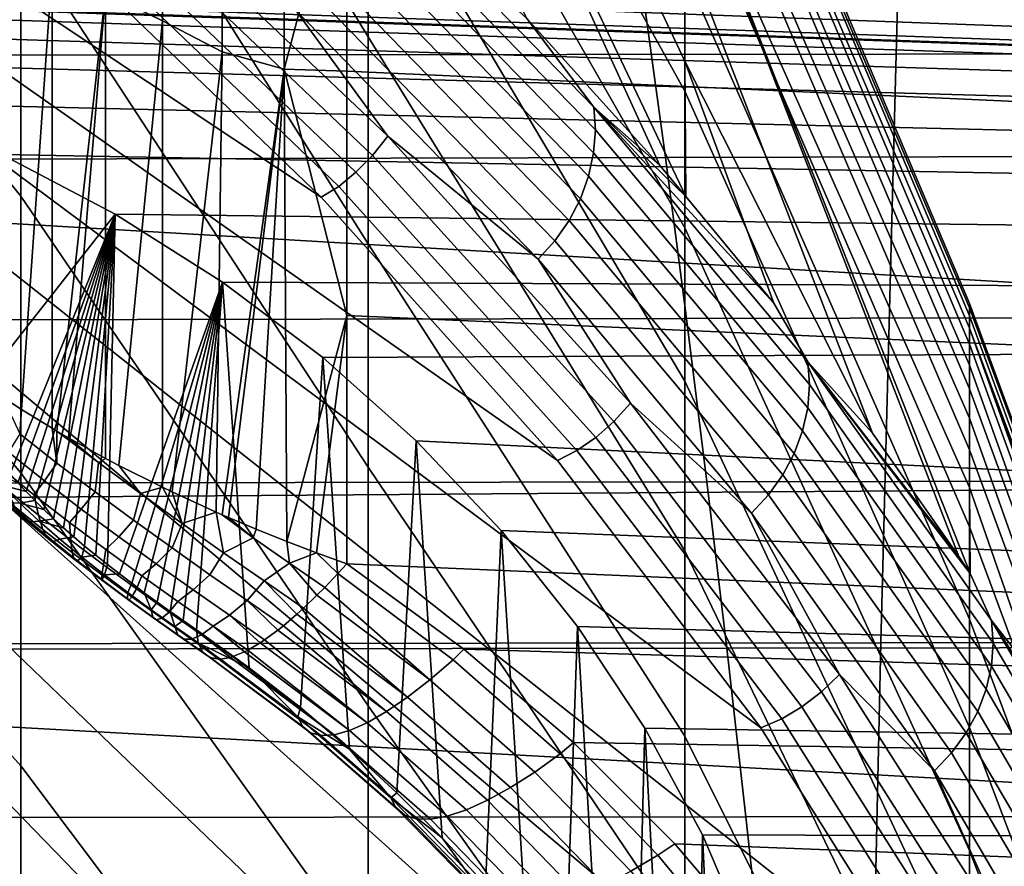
# Model space of a CAD drawing. Header units: metres. Extents: x -23 to 242, y -40 to 23.
# Tile 313 of 450: x 64.3 to 65.99, y 8.78 to 10.23. Entities that reach past the tile are written whole.
import ezdxf

# ---------------------------------------------------------------- set-up
doc = ezdxf.new("R2010")
doc.units = ezdxf.units.M
doc.layers.add('solid_10171013', color=7, linetype='CONTINUOUS')

msp = doc.modelspace()

# ---------------------------------------------------------------- linework, layer by layer
at = {"layer": 'solid_10171013'}
for points in [[(66.439064, 6.178546, 99.85939), (66.376396, 5.701229, 100.983879), (63.438198, 5.701145, 100.984077), (60.5, 12.791713, 84.279747)], [(64.81916, 9.923616, 91.03656), (60.5, 12.791713, 84.279747), (64.358871, 10.366064, 89.994217)], [(65.224083, 9.472796, 92.098625), (60.5, 12.791713, 84.279747), (64.81916, 9.923616, 91.03656)], [(65.572449, 9.014806, 93.177582), (60.5, 12.791713, 84.279747), (65.224083, 9.472796, 92.098625)], [(65.863396, 8.550895, 94.270485), (60.5, 12.791713, 84.279747), (65.572449, 9.014806, 93.177582)], [(66.096451, 8.081754, 95.375717), (60.5, 12.791713, 84.279747), (65.863396, 8.550895, 94.270485)], [(66.270798, 7.608935, 96.489609), (60.5, 12.791713, 84.279747), (66.096451, 8.081754, 95.375717)], [(66.3862, 7.133365, 97.609978), (60.5, 12.791713, 84.279747), (66.270798, 7.608935, 96.489609)], [(66.442329, 6.65596, 98.734673), (60.5, 12.791713, 84.279747), (66.3862, 7.133365, 97.609978)], [(66.439064, 6.178546, 99.85939), (60.5, 12.791713, 84.279747), (66.442329, 6.65596, 98.734673)], [(63.103245, 11.595711, 111.42366), (75.909889, 10.7575, 110.654762), (75.925743, 9.989615, 111.205078), (63.103245, 10.787304, 112.018059)], [(64.899643, 10.198264, 102.874115), (64.899643, 10.523606, 102.321312), (64.304695, 11.525735, 102.78772), (64.304695, 11.172626, 103.395676)], [(65.441788, 10.156775, 92.553383), (64.899643, 11.304645, 92.396469), (64.899643, 11.507353, 93.005035), (65.441788, 10.354499, 93.105858)], [(65.441788, 10.31031, 100.0261), (64.899643, 11.31674, 100.570053), (64.899643, 11.083641, 101.167633), (65.441788, 10.105548, 100.575996)], [(65.443848, 9.925188, 92.013725), (64.899643, 11.069778, 91.799583), (64.899643, 11.304645, 92.396469), (65.441788, 10.156775, 92.553383)], [(64.304695, 10.3714, 104.550591), (63.658279, 11.205548, 105.226715), (63.658279, 10.722925, 105.813362), (64.304695, 9.925579, 105.094231)], [(61.880146, 11.168901, 276.199493), (61.8522, 10.164683, 276.384033), (65.80378, 10.168763, 277.115326), (65.832191, 11.173234, 276.929291)], [(64.899643, 9.84391, 103.408791), (64.899643, 10.198264, 102.874115), (64.304695, 11.172626, 103.395676), (64.304695, 10.787479, 103.983864)], [(65.832191, 11.173234, 276.929291), (65.80378, 10.168763, 277.115326), (69.777069, 10.170705, 277.838287), (69.805229, 11.175283, 277.651184)], [(65.441788, 10.105548, 100.575996), (64.899643, 11.083641, 101.167633), (64.899643, 10.819013, 101.751945), (65.441788, 9.87148, 101.114082)], [(65.171478, 10.229641, 91.296501), (64.899643, 10.803421, 91.216057), (64.899643, 11.069778, 91.799583), (65.398911, 9.977865, 91.890472)], [(65.443848, 9.925188, 92.013725), (65.398911, 9.977865, 91.890472), (64.899643, 11.069778, 91.799583)], [(64.449562, 11.04469, 82.086189), (64.449562, 10.273584, 81.537231), (64.54718, 10.225946, 81.564827), (64.54718, 10.998758, 82.113632)], [(64.54718, 10.998758, 82.113632), (64.54718, 10.225946, 81.564827), (64.649628, 10.172573, 81.575417), (64.649628, 10.939383, 82.117393)], [(76.142838, 10.413963, 83.009857), (64.862846, 10.953872, 82.181107), (64.862846, 10.550481, 81.887245), (76.146896, 10.024842, 82.724823)], [(64.649628, 10.939383, 82.117393), (64.649628, 10.172573, 81.575417), (64.755669, 10.143021, 81.588257), (64.755669, 10.923267, 82.139198)], [(64.755669, 10.923267, 82.139198), (64.755669, 10.143021, 81.588257), (64.862846, 10.550481, 81.887245)], [(65.929909, 9.741618, 96.626984), (65.929909, 9.734402, 96.104187), (65.441788, 10.884322, 95.98291), (65.441788, 10.896376, 96.56958)], [(65.929909, 9.720777, 97.149422), (65.929909, 9.741618, 96.626984), (65.441788, 10.896376, 96.56958), (65.441788, 10.876832, 97.156036)], [(65.929909, 9.734402, 96.104187), (65.929909, 9.699148, 95.582527), (65.441788, 10.840706, 95.397751), (65.441788, 10.884322, 95.98291)], [(65.929909, 9.671938, 97.669983), (65.929909, 9.720777, 97.149422), (65.441788, 10.876832, 97.156036), (65.441788, 10.825746, 97.740601)], [(65.929909, 9.699148, 95.582527), (65.929909, 9.635961, 95.063507), (65.441788, 10.765652, 94.815781), (65.441788, 10.840706, 95.397751)], [(65.441788, 9.87148, 101.114082), (64.899643, 10.819013, 101.751945), (64.899643, 10.523606, 102.321312), (65.441788, 9.608787, 101.638779)], [(65.929909, 9.595243, 98.18718), (65.929909, 9.671938, 97.669983), (65.441788, 10.825746, 97.740601), (65.441788, 10.743266, 98.321564)], [(63.103245, 10.787304, 112.018059), (75.925743, 9.989615, 111.205078), (75.942375, 9.193356, 111.713882), (63.103245, 9.948489, 112.568718)], [(64.899643, 9.461553, 103.923813), (64.899643, 9.84391, 103.408791), (64.304695, 10.787479, 103.983864), (64.304695, 10.3714, 104.550591)], [(65.929909, 9.635961, 95.063507), (65.929909, 9.545019, 94.54863), (65.441788, 10.659379, 94.238701), (65.441788, 10.765652, 94.815781)], [(65.929909, 9.490911, 98.699509), (65.929909, 9.595243, 98.18718), (65.441788, 10.743266, 98.321564), (65.441788, 10.629632, 98.89724)], [(64.304695, 9.925579, 105.094231), (63.658279, 10.722925, 105.813362), (63.658279, 10.209626, 106.373367), (64.304695, 9.451297, 105.613228)], [(65.929909, 9.545019, 94.54863), (65.929909, 9.426586, 94.039368), (65.441788, 10.522196, 93.668175), (65.441788, 10.659379, 94.238701)], [(65.929909, 9.359244, 99.205513), (65.929909, 9.490911, 98.699509), (65.441788, 10.629632, 98.89724), (65.441788, 10.485174, 99.465973)], [(61.984184, 10.532975, 79.439552), (61.965309, 10.58368, 79.470963), (79.520798, 10.616048, 79.491119), (79.526909, 9.714173, 78.960403)], [(64.755669, 10.143021, 81.588257), (64.862846, 10.13942, 81.60421), (64.862846, 10.550481, 81.887245)], [(76.146896, 10.024842, 82.724823), (64.862846, 10.550481, 81.887245), (64.862846, 10.13942, 81.60421), (76.15052, 9.628146, 82.450401)], [(62.010216, 10.484629, 79.409798), (61.984184, 10.532975, 79.439552), (79.526909, 9.714173, 78.960403)], [(65.441788, 9.608787, 101.638779), (64.899643, 10.523606, 102.321312), (64.899643, 10.198264, 102.874115), (65.441788, 9.318228, 102.148582)], [(65.763779, 9.519256, 92.970177), (65.441788, 10.354499, 93.105858), (65.441788, 10.522196, 93.668175), (65.911285, 9.308164, 93.468338)], [(65.930626, 9.279037, 93.536995), (65.911285, 9.308164, 93.468338), (65.441788, 10.522196, 93.668175)], [(65.929909, 9.426586, 94.039368), (65.930626, 9.279037, 93.536995), (65.441788, 10.522196, 93.668175)], [(64.867889, 10.50774, 90.53643), (65.171478, 10.229641, 91.296501), (65.285873, 10.078184, 91.548401)], [(64.867889, 10.50774, 90.53643), (65.285873, 10.078184, 91.548401), (65.288689, 10.039299, 91.530807), (64.870659, 10.468905, 90.518723)], [(62.04282, 10.439479, 79.382179), (62.010216, 10.484629, 79.409798), (79.526909, 9.714173, 78.960403)], [(64.460091, 10.477362, 89.853661), (64.933029, 10.028473, 90.911179), (64.906731, 9.99542, 90.936638), (64.436707, 10.442847, 89.882561)], [(64.774612, 10.245175, 90.466209), (64.933029, 10.028473, 90.911179), (64.460091, 10.477362, 89.853661)], [(65.929909, 9.200622, 99.70372), (65.929909, 9.359244, 99.205513), (65.441788, 10.485174, 99.465973), (65.441788, 10.31031, 100.0261)], [(64.870659, 10.468905, 90.518723), (65.288689, 10.039299, 91.530807), (65.285767, 9.999627, 91.515091), (64.867783, 10.429181, 90.503128)], [(64.436707, 10.442847, 89.882561), (64.906731, 9.99542, 90.936638), (64.87867, 9.966481, 90.966599), (64.411751, 10.412344, 89.916214)], [(61.950001, 9.392666, 114.213814), (79.254471, 9.517689, 114.146988), (79.231575, 10.426276, 113.625862), (61.950001, 10.30627, 113.698349)], [(62.081612, 10.398134, 79.357033), (62.04282, 10.439479, 79.382179), (79.526909, 9.714173, 78.960403)], [(64.867783, 10.429181, 90.503128), (65.285767, 9.999627, 91.515091), (65.277145, 9.959973, 91.501579), (64.859314, 10.389373, 90.489975)], [(64.411751, 10.412344, 89.916214), (64.87867, 9.966481, 90.966599), (64.849411, 9.942239, 91.000473), (64.385742, 10.386465, 89.953941)], [(62.125973, 10.361227, 79.334702), (62.081612, 10.398134, 79.357033), (79.526909, 9.714173, 78.960403)], [(64.273415, 10.379677, 81.452759), (64.273384, 9.581442, 80.940132), (64.305756, 9.560185, 80.960548), (64.357941, 10.314063, 81.49231)], [(64.385742, 10.386465, 89.953941), (64.849411, 9.942239, 91.000473), (64.81916, 9.923616, 91.03656), (64.358871, 10.366064, 89.994217)], [(64.859314, 10.389373, 90.489975), (65.277145, 9.959973, 91.501579), (65.263016, 9.921144, 91.490524), (64.845428, 10.350291, 90.479523)], [(62.175159, 10.329281, 79.31546), (62.125973, 10.361227, 79.334702), (79.526909, 9.714173, 78.960403)], [(64.899643, 9.05228, 104.417709), (64.899643, 9.461553, 103.923813), (64.304695, 10.3714, 104.550591), (64.304695, 9.925579, 105.094231)], [(64.845428, 10.350291, 90.479523), (65.263016, 9.921144, 91.490524), (65.24366, 9.883928, 91.482178), (64.826416, 10.31273, 90.471985)], [(65.763779, 9.519256, 92.970177), (65.441788, 10.156775, 92.553383), (65.441788, 10.354499, 93.105858)], [(62.175159, 10.329281, 79.31546), (79.526909, 9.714173, 78.960403), (62.97551, 10.291402, 79.292747)], [(64.305756, 9.560185, 80.960548), (64.357903, 9.527957, 80.989014), (64.357941, 10.314063, 81.49231)], [(64.357941, 10.314063, 81.49231), (64.357903, 9.527957, 80.989014), (64.36631, 9.522971, 80.993134), (64.449562, 10.273584, 81.537231)], [(64.826416, 10.31273, 90.471985), (65.24366, 9.883928, 91.482178), (65.219475, 9.849084, 91.476685), (64.802643, 10.277452, 90.467514)], [(65.929909, 9.015499, 100.192696), (65.929909, 9.200622, 99.70372), (65.441788, 10.31031, 100.0261), (65.441788, 10.105548, 100.575996)], [(79.526909, 9.714173, 78.960403), (63.200279, 10.28162, 79.286903), (62.97551, 10.291402, 79.292747)], [(79.526909, 9.714173, 78.960403), (63.423706, 10.255863, 79.271545), (63.200279, 10.28162, 79.286903)], [(64.36631, 9.522971, 80.993134), (64.385941, 9.511525, 81.002281), (64.449562, 10.273584, 81.537231)], [(64.385941, 9.511525, 81.002281), (64.449532, 9.476249, 81.027718), (64.449562, 10.273584, 81.537231)], [(64.449562, 10.273584, 81.537231), (64.449532, 9.476249, 81.027718), (64.472198, 9.464283, 81.035347), (64.54718, 10.225946, 81.564827)], [(64.802643, 10.277452, 90.467514), (65.219475, 9.849084, 91.476685), (65.190941, 9.817318, 91.474174), (64.774612, 10.245175, 90.466209)], [(62.55024, 10.254513, 251.893433), (65.371796, 10.262444, 252.448715), (65.408875, 9.991632, 252.235962), (62.586983, 9.984941, 251.678757)], [(79.526909, 9.714173, 78.960403), (63.643806, 10.214351, 79.246895), (63.423706, 10.255863, 79.271545)], [(65.371796, 10.262444, 252.448715), (68.175102, 10.270696, 253.001495), (68.212219, 9.998639, 252.790558), (65.408875, 9.991632, 252.235962)], [(64.774612, 10.245175, 90.466209), (65.190941, 9.817318, 91.474174), (64.933029, 10.028473, 90.911179)], [(64.472198, 9.464283, 81.035347), (64.547142, 9.426747, 81.055672), (64.54718, 10.225946, 81.564827)], [(64.54718, 10.225946, 81.564827), (64.547142, 9.426747, 81.055672), (64.563828, 9.418778, 81.059242), (64.649628, 10.172573, 81.575417)], [(65.285873, 10.078184, 91.548401), (65.171478, 10.229641, 91.296501), (65.398911, 9.977865, 91.890472)], [(79.526909, 9.714173, 78.960403), (63.859505, 10.15719, 79.213188), (63.643806, 10.214351, 79.246895)], [(64.304695, 9.451297, 105.613228), (63.658279, 10.209626, 106.373367), (63.658279, 9.66712, 106.905128), (64.304695, 8.949912, 106.106094)], [(65.441788, 9.318228, 102.148582), (64.899643, 10.198264, 102.874115), (64.899643, 9.84391, 103.408791), (65.441788, 9.000648, 102.641998)], [(64.563828, 9.418778, 81.059242), (64.639, 9.384456, 81.071259), (64.649628, 10.172573, 81.575417)], [(64.639, 9.384456, 81.071259), (64.649597, 9.379815, 81.072441), (64.755669, 10.143021, 81.588257), (64.649628, 10.172573, 81.575417)], [(61.8522, 10.164683, 276.384033), (61.82703, 9.15668, 276.548218), (65.77787, 9.160586, 277.280823), (65.80378, 10.168763, 277.115326)], [(79.526909, 9.714173, 78.960403), (64.06958, 10.084533, 79.1707), (63.859505, 10.15719, 79.213188)], [(65.594269, 9.742096, 92.445694), (65.443848, 9.925188, 92.013725), (65.441788, 10.156775, 92.553383)], [(65.652634, 9.641543, 92.577057), (65.594269, 9.742096, 92.445694), (65.441788, 10.156775, 92.553383), (65.763779, 9.519256, 92.970177)], [(65.80378, 10.168763, 277.115326), (65.77787, 9.160586, 277.280823), (69.75106, 9.162512, 278.004852), (69.777069, 10.170705, 277.838287)], [(64.649597, 9.379815, 81.072441), (64.660034, 9.37529, 81.073486), (64.755669, 10.143021, 81.588257)], [(64.660034, 9.37529, 81.073486), (64.707458, 9.355286, 81.076782), (64.755669, 10.143021, 81.588257)], [(64.707458, 9.355286, 81.076782), (64.76004, 9.334111, 81.07769), (64.755669, 10.143021, 81.588257)], [(64.755669, 10.143021, 81.588257), (64.862846, 9.720979, 81.332199), (64.862846, 10.13942, 81.60421)], [(64.755669, 10.143021, 81.588257), (64.76004, 9.334111, 81.07769), (64.862846, 9.720979, 81.332199)], [(76.15052, 9.628146, 82.450401), (64.862846, 10.13942, 81.60421), (64.862846, 9.720979, 81.332199), (76.153679, 9.224172, 82.186806)], [(65.929909, 8.80441, 100.671043), (65.929909, 9.015499, 100.192696), (65.441788, 10.105548, 100.575996), (65.441788, 9.87148, 101.114082)], [(79.526909, 9.714173, 78.960403), (64.272095, 9.996937, 79.120018), (64.06958, 10.084533, 79.1707)], [(65.285873, 10.078184, 91.548401), (65.398911, 9.977865, 91.890472), (65.443848, 9.925188, 92.013725)], [(65.285873, 10.078184, 91.548401), (65.443848, 9.925188, 92.013725), (65.594269, 9.742096, 92.445694)], [(65.285873, 10.078184, 91.548401), (65.594269, 9.742096, 92.445694), (65.652634, 9.641543, 92.577057)], [(65.285873, 10.078184, 91.548401), (65.652634, 9.641543, 92.577057), (65.655502, 9.602608, 92.559593), (65.288689, 10.039299, 91.530807)], [(65.288689, 10.039299, 91.530807), (65.655502, 9.602608, 92.559593), (65.652527, 9.562988, 92.543755), (65.285767, 9.999627, 91.515091)], [(64.933029, 10.028473, 90.911179), (65.349052, 9.57106, 91.988777), (65.32016, 9.53954, 92.01062), (64.906731, 9.99542, 90.936638)], [(65.190941, 9.817318, 91.474174), (65.349052, 9.57106, 91.988777), (64.933029, 10.028473, 90.911179)], [(62.586983, 9.984941, 251.678757), (65.408875, 9.991632, 252.235962), (65.444908, 9.716089, 252.029236), (62.622707, 9.710598, 251.470047)], [(79.526909, 9.714173, 78.960403), (64.465958, 9.894722, 79.061623), (64.272095, 9.996937, 79.120018)], [(64.28463, 9.662899, 79.88929), (64.272095, 9.996937, 79.120018), (64.465958, 9.894722, 79.061623)], [(64.906731, 9.99542, 90.936638), (65.32016, 9.53954, 92.01062), (65.289322, 9.512243, 92.036713), (64.87867, 9.966481, 90.966599)], [(65.285767, 9.999627, 91.515091), (65.652527, 9.562988, 92.543755), (65.643784, 9.523491, 92.529861), (65.277145, 9.959973, 91.501579)], [(65.408875, 9.991632, 252.235962), (68.212219, 9.998639, 252.790558), (68.248276, 9.721889, 252.585693), (65.444908, 9.716089, 252.029236)], [(64.87867, 9.966481, 90.966599), (65.289322, 9.512243, 92.036713), (65.257172, 9.489717, 92.066551), (64.849411, 9.942239, 91.000473)], [(65.277145, 9.959973, 91.501579), (65.643784, 9.523491, 92.529861), (65.629433, 9.48492, 92.518211), (65.263016, 9.921144, 91.490524)], [(63.103245, 9.948489, 112.568718), (75.942375, 9.193356, 111.713882), (75.959625, 8.370972, 112.179703), (63.103245, 9.081632, 113.074081)], [(64.849411, 9.942239, 91.000473), (65.257172, 9.489717, 92.066551), (65.224083, 9.472796, 92.098625), (64.81916, 9.923616, 91.03656)], [(64.899643, 8.617257, 104.889091), (64.899643, 9.05228, 104.417709), (64.304695, 9.925579, 105.094231), (64.304695, 9.451297, 105.613228)], [(65.263016, 9.921144, 91.490524), (65.629433, 9.48492, 92.518211), (65.609779, 9.448056, 92.509026), (65.24366, 9.883928, 91.482178)], [(64.286469, 9.449826, 80.388649), (64.28463, 9.662899, 79.88929), (64.465958, 9.894722, 79.061623)], [(64.299538, 9.434627, 80.405739), (64.286469, 9.449826, 80.388649), (64.465958, 9.894722, 79.061623)], [(64.313545, 9.419317, 80.421471), (64.299538, 9.434627, 80.405739), (64.465958, 9.894722, 79.061623)], [(64.32843, 9.403914, 80.43586), (64.313545, 9.419317, 80.421471), (64.465958, 9.894722, 79.061623)], [(64.344055, 9.38848, 80.448875), (64.32843, 9.403914, 80.43586), (64.465958, 9.894722, 79.061623)], [(64.360405, 9.373008, 80.460526), (64.344055, 9.38848, 80.448875), (64.465958, 9.894722, 79.061623)], [(64.377495, 9.35746, 80.470795), (64.360405, 9.373008, 80.460526), (64.465958, 9.894722, 79.061623)], [(64.395309, 9.341837, 80.479683), (64.377495, 9.35746, 80.470795), (64.465958, 9.894722, 79.061623)], [(64.413834, 9.326107, 80.48719), (64.395309, 9.341837, 80.479683), (64.465958, 9.894722, 79.061623)], [(64.433067, 9.310249, 80.493309), (64.413834, 9.326107, 80.48719), (64.465958, 9.894722, 79.061623)], [(64.452927, 9.294325, 80.497971), (64.433067, 9.310249, 80.493309), (64.465958, 9.894722, 79.061623)], [(64.452927, 9.294325, 80.497971), (64.465958, 9.894722, 79.061623), (64.649719, 9.778437, 78.996155), (64.473366, 9.278367, 80.501099)], [(79.526909, 9.714173, 78.960403), (64.649719, 9.778437, 78.996155), (64.465958, 9.894722, 79.061623)], [(65.24366, 9.883928, 91.482178), (65.609779, 9.448056, 92.509026), (65.58522, 9.413651, 92.502502), (65.219475, 9.849084, 91.476685)], [(65.929909, 8.567964, 101.137375), (65.929909, 8.80441, 100.671043), (65.441788, 9.87148, 101.114082), (65.441788, 9.608787, 101.638779)], [(65.441788, 9.000648, 102.641998), (64.899643, 9.84391, 103.408791), (64.899643, 9.461553, 103.923813), (65.441788, 8.656968, 103.117607)], [(65.219475, 9.849084, 91.476685), (65.58522, 9.413651, 92.502502), (65.556252, 9.382404, 92.498764), (65.190941, 9.817318, 91.474174)], [(65.190941, 9.817318, 91.474174), (65.556252, 9.382404, 92.498764), (65.349052, 9.57106, 91.988777)], [(64.494431, 9.26229, 80.502731), (64.473366, 9.278367, 80.501099), (64.649719, 9.778437, 78.996155)], [(64.515984, 9.246193, 80.502831), (64.494431, 9.26229, 80.502731), (64.649719, 9.778437, 78.996155)], [(64.537857, 9.230199, 80.501335), (64.515984, 9.246193, 80.502831), (64.649719, 9.778437, 78.996155)], [(64.560043, 9.214283, 80.498245), (64.537857, 9.230199, 80.501335), (64.649719, 9.778437, 78.996155)], [(64.582573, 9.1984, 80.493568), (64.560043, 9.214283, 80.498245), (64.649719, 9.778437, 78.996155)], [(64.605431, 9.182539, 80.487305), (64.582573, 9.1984, 80.493568), (64.649719, 9.778437, 78.996155)], [(64.695915, 9.117724, 80.457703), (64.605431, 9.182539, 80.487305), (64.649719, 9.778437, 78.996155)], [(79.526909, 9.714173, 78.960403), (64.821953, 9.64887, 78.9244), (64.649719, 9.778437, 78.996155)], [(64.783417, 9.04956, 80.426262), (64.695915, 9.117724, 80.457703), (64.649719, 9.778437, 78.996155), (64.821953, 9.64887, 78.9244)], [(66.36293, 8.562405, 96.765068), (66.36293, 8.564311, 96.306038), (65.929909, 9.734402, 96.104187), (65.929909, 9.741618, 96.626984)], [(66.36293, 8.535913, 97.223343), (66.36293, 8.562405, 96.765068), (65.929909, 9.741618, 96.626984), (65.929909, 9.720777, 97.149422)], [(66.36293, 8.564311, 96.306038), (66.36293, 8.541626, 95.847565), (65.929909, 9.699148, 95.582527), (65.929909, 9.734402, 96.104187)], [(62.622707, 9.710598, 251.470047), (65.444908, 9.716089, 252.029236), (65.479874, 9.435934, 251.828629), (62.657391, 9.431598, 251.267426)], [(64.76004, 9.334111, 81.07769), (64.811157, 9.314457, 81.07589), (64.862846, 9.720979, 81.332199)], [(64.811157, 9.314457, 81.07589), (64.862846, 9.295455, 81.071419), (64.862846, 9.720979, 81.332199)], [(76.153679, 9.224172, 82.186806), (64.862846, 9.720979, 81.332199), (64.862846, 9.295455, 81.071419), (76.156364, 8.813212, 81.934227)], [(65.444908, 9.716089, 252.029236), (68.248276, 9.721889, 252.585693), (68.283249, 9.44057, 252.386978), (65.479874, 9.435934, 251.828629)], [(66.36293, 8.484913, 97.679535), (66.36293, 8.535913, 97.223343), (65.929909, 9.720777, 97.149422), (65.929909, 9.671938, 97.669983)], [(79.526909, 9.714173, 78.960403), (79.530602, 8.786015, 78.477554), (64.981682, 9.5066, 78.847038), (64.821953, 9.64887, 78.9244)], [(66.257774, 8.715981, 94.863007), (65.929909, 9.635961, 95.063507), (65.929909, 9.699148, 95.582527), (66.347931, 8.527332, 95.307686)], [(66.363533, 8.492475, 95.389732), (66.347931, 8.527332, 95.307686), (65.929909, 9.699148, 95.582527)], [(66.36293, 8.541626, 95.847565), (66.363533, 8.492475, 95.389732), (65.929909, 9.699148, 95.582527)], [(64.304695, 8.949912, 106.106094), (63.658279, 9.66712, 106.905128), (63.658279, 9.096958, 107.40712), (64.304695, 8.422864, 106.571411)], [(66.36293, 8.409549, 98.132339), (66.36293, 8.484913, 97.679535), (65.929909, 9.671938, 97.669983), (65.929909, 9.595243, 98.18718)], [(64.86779, 8.978155, 80.393021), (64.783417, 9.04956, 80.426262), (64.821953, 9.64887, 78.9244)], [(64.948875, 8.90364, 80.357964), (64.86779, 8.978155, 80.393021), (64.821953, 9.64887, 78.9244), (64.981682, 9.5066, 78.847038)], [(65.652634, 9.641543, 92.577057), (65.763779, 9.519256, 92.970177), (65.911285, 9.308164, 93.468338)], [(65.652634, 9.641543, 92.577057), (65.911285, 9.308164, 93.468338), (65.930626, 9.279037, 93.536995)], [(65.652634, 9.641543, 92.577057), (65.930626, 9.279037, 93.536995), (65.9674, 9.19875, 93.620216)], [(65.652634, 9.641543, 92.577057), (65.9674, 9.19875, 93.620216), (65.970299, 9.159762, 93.602867), (65.655502, 9.602608, 92.559593)], [(66.156075, 8.908006, 94.410904), (65.929909, 9.545019, 94.54863), (65.929909, 9.635961, 95.063507), (66.257774, 8.715981, 94.863007)], [(65.929909, 8.30684, 101.590347), (65.929909, 8.567964, 101.137375), (65.441788, 9.608787, 101.638779), (65.441788, 9.318228, 102.148582)], [(65.655502, 9.602608, 92.559593), (65.970299, 9.159762, 93.602867), (65.967293, 9.120197, 93.586899), (65.652527, 9.562988, 92.543755)], [(64.302521, 9.518425, 80.927765), (64.305756, 9.560185, 80.960548), (64.273384, 9.581442, 80.940132)], [(66.36293, 8.310039, 98.580452), (66.36293, 8.409549, 98.132339), (65.929909, 9.595243, 98.18718), (65.929909, 9.490911, 98.699509)], [(65.349052, 9.57106, 91.988777), (65.707169, 9.106227, 93.083855), (65.675995, 9.076303, 93.101936), (65.32016, 9.53954, 92.01062)], [(65.556252, 9.382404, 92.498764), (65.707169, 9.106227, 93.083855), (65.349052, 9.57106, 91.988777)], [(64.366341, 9.468208, 80.953896), (64.357903, 9.527957, 80.989014), (64.305756, 9.560185, 80.960548), (64.302521, 9.518425, 80.927765)], [(65.652527, 9.562988, 92.543755), (65.967293, 9.120197, 93.586899), (65.958427, 9.080859, 93.572639), (65.643784, 9.523491, 92.529861)], [(65.32016, 9.53954, 92.01062), (65.675995, 9.076303, 93.101936), (65.642731, 9.050714, 93.124016), (65.289322, 9.512243, 92.036713)], [(66.04142, 9.10449, 93.947548), (65.929909, 9.426586, 94.039368), (65.929909, 9.545019, 94.54863), (66.156075, 8.908006, 94.410904)], [(61.950001, 8.454178, 114.680473), (79.277893, 8.583243, 114.619888), (79.254471, 9.517689, 114.146988), (61.950001, 9.392666, 114.213814)], [(64.283249, 9.486955, 80.873238), (64.344818, 9.4379, 80.900108), (64.366341, 9.468208, 80.953896), (64.302521, 9.518425, 80.927765)], [(64.366341, 9.468208, 80.953896), (64.36631, 9.522971, 80.993134), (64.357903, 9.527957, 80.989014)], [(64.437447, 9.469163, 81.014824), (64.385941, 9.511525, 81.002281), (64.36631, 9.522971, 80.993134)], [(64.431664, 9.418755, 80.971931), (64.437447, 9.469163, 81.014824), (64.36631, 9.522971, 80.993134), (64.366341, 9.468208, 80.953896)], [(65.643784, 9.523491, 92.529861), (65.958427, 9.080859, 93.572639), (65.943901, 9.042547, 93.560371), (65.629433, 9.48492, 92.518211)], [(64.437447, 9.469163, 81.014824), (64.449532, 9.476249, 81.027718), (64.385941, 9.511525, 81.002281)], [(65.026512, 8.826122, 80.321228), (64.948875, 8.90364, 80.357964), (64.981682, 9.5066, 78.847038)], [(79.530602, 8.786015, 78.477554), (65.127388, 9.352798, 78.765076), (64.981682, 9.5066, 78.847038)], [(65.100502, 8.745708, 80.283081), (65.026512, 8.826122, 80.321228), (64.981682, 9.5066, 78.847038), (65.127388, 9.352798, 78.765076)], [(65.289322, 9.512243, 92.036713), (65.642731, 9.050714, 93.124016), (65.60804, 9.029972, 93.149643), (65.257172, 9.489717, 92.066551)], [(64.267906, 9.461576, 80.813431), (64.326942, 9.413766, 80.84127), (64.344818, 9.4379, 80.900108), (64.283249, 9.486955, 80.873238)], [(65.257172, 9.489717, 92.066551), (65.60804, 9.029972, 93.149643), (65.572449, 9.014806, 93.177582), (65.224083, 9.472796, 92.098625)], [(65.629433, 9.48492, 92.518211), (65.943901, 9.042547, 93.560371), (65.923988, 9.006042, 93.550346), (65.609779, 9.448056, 92.509026)], [(66.36293, 8.186667, 99.022598), (66.36293, 8.310039, 98.580452), (65.929909, 9.490911, 98.699509), (65.929909, 9.359244, 99.205513)], [(64.344818, 9.4379, 80.900108), (64.408066, 9.389557, 80.918877), (64.431664, 9.418755, 80.971931), (64.366341, 9.468208, 80.953896)], [(64.497658, 9.370268, 80.982216), (64.509293, 9.416292, 81.027412), (64.437447, 9.469163, 81.014824), (64.431664, 9.418755, 80.971931)], [(64.437447, 9.469163, 81.014824), (64.509293, 9.416292, 81.027412), (64.472198, 9.464283, 81.035347), (64.449532, 9.476249, 81.027718)], [(64.509293, 9.416292, 81.027412), (64.547142, 9.426747, 81.055672), (64.472198, 9.464283, 81.035347)], [(64.244621, 9.46033, 80.435272), (64.299538, 9.434627, 80.405739), (64.313545, 9.419317, 80.421471), (64.271957, 9.430319, 80.467979)], [(64.334824, 9.378894, 80.786987), (64.326942, 9.413766, 80.84127), (64.267906, 9.461576, 80.813431), (64.281181, 9.42232, 80.762825)], [(64.899643, 8.15772, 105.336601), (64.899643, 8.617257, 104.889091), (64.304695, 9.451297, 105.613228), (64.304695, 8.949912, 106.106094)], [(65.441788, 8.656968, 103.117607), (64.899643, 9.461553, 103.923813), (64.899643, 9.05228, 104.417709), (65.441788, 8.288183, 103.574028)], [(65.609779, 9.448056, 92.509026), (65.923988, 9.006042, 93.550346), (65.899117, 8.972083, 93.54277), (65.58522, 9.413651, 92.502502)], [(62.657391, 9.431598, 251.267426), (65.479874, 9.435934, 251.828629), (65.513763, 9.151284, 251.634232), (62.691021, 9.148056, 251.070984)], [(64.306282, 9.375925, 80.646362), (64.293541, 9.394012, 80.70652), (64.247086, 9.433869, 80.678543), (64.264336, 9.412411, 80.620667)], [(64.271957, 9.430319, 80.467979), (64.302528, 9.399783, 80.496239), (64.282974, 9.400816, 80.559776), (64.248085, 9.434077, 80.53051)], [(64.302528, 9.399783, 80.496239), (64.271957, 9.430319, 80.467979), (64.313545, 9.419317, 80.421471), (64.32843, 9.403914, 80.43586)], [(64.326942, 9.413766, 80.84127), (64.387886, 9.36659, 80.861), (64.408066, 9.389557, 80.918877), (64.344818, 9.4379, 80.900108)], [(65.479874, 9.435934, 251.828629), (68.283249, 9.44057, 252.386978), (68.317116, 9.154807, 252.194519), (65.513763, 9.151284, 251.634232)], [(64.282974, 9.400816, 80.559776), (64.320557, 9.367363, 80.583939), (64.306282, 9.375925, 80.646362), (64.264336, 9.412411, 80.620667)], [(64.342224, 9.354369, 80.728149), (64.334824, 9.378894, 80.786987), (64.281181, 9.42232, 80.762825), (64.293541, 9.394012, 80.70652)], [(64.390091, 9.33604, 80.804024), (64.387886, 9.36659, 80.861), (64.326942, 9.413766, 80.84127), (64.334824, 9.378894, 80.786987)], [(64.408066, 9.389557, 80.918877), (64.472122, 9.342146, 80.929863), (64.497658, 9.370268, 80.982216), (64.431664, 9.418755, 80.971931)], [(64.563499, 9.322968, 80.985146), (64.581085, 9.364722, 81.031609), (64.509293, 9.416292, 81.027412), (64.497658, 9.370268, 80.982216)], [(64.509293, 9.416292, 81.027412), (64.581085, 9.364722, 81.031609), (64.547142, 9.426747, 81.055672)], [(64.581085, 9.364722, 81.031609), (64.563828, 9.418778, 81.059242), (64.547142, 9.426747, 81.055672)], [(64.581085, 9.364722, 81.031609), (64.639, 9.384456, 81.071259), (64.563828, 9.418778, 81.059242)], [(65.58522, 9.413651, 92.502502), (65.899117, 8.972083, 93.54277), (65.869774, 8.941363, 93.537796), (65.556252, 9.382404, 92.498764)], [(65.9674, 9.19875, 93.620216), (65.930626, 9.279037, 93.536995), (65.929909, 9.426586, 94.039368), (66.04142, 9.10449, 93.947548)], [(64.302528, 9.399783, 80.496239), (64.335884, 9.368942, 80.519775), (64.320557, 9.367363, 80.583939), (64.282974, 9.400816, 80.559776)], [(64.302528, 9.399783, 80.496239), (64.32843, 9.403914, 80.43586), (64.344055, 9.38848, 80.448875)], [(64.335884, 9.368942, 80.519775), (64.302528, 9.399783, 80.496239), (64.344055, 9.38848, 80.448875), (64.360405, 9.373008, 80.460526)], [(64.350365, 9.339586, 80.666306), (64.342224, 9.354369, 80.728149), (64.293541, 9.394012, 80.70652), (64.306282, 9.375925, 80.646362)], [(64.392418, 9.315213, 80.743393), (64.390091, 9.33604, 80.804024), (64.334824, 9.378894, 80.786987), (64.342224, 9.354369, 80.728149)], [(64.387886, 9.36659, 80.861), (64.449852, 9.320294, 80.872879), (64.472122, 9.342146, 80.929863), (64.408066, 9.389557, 80.918877)], [(64.581085, 9.364722, 81.031609), (64.651962, 9.314693, 81.027962), (64.639, 9.384456, 81.071259)], [(64.651962, 9.314693, 81.027962), (64.70266, 9.340078, 81.065849), (64.649597, 9.379815, 81.072441), (64.639, 9.384456, 81.071259)], [(64.70266, 9.340078, 81.065849), (64.660034, 9.37529, 81.073486), (64.649597, 9.379815, 81.072441)], [(65.556252, 9.382404, 92.498764), (65.869774, 8.941363, 93.537796), (65.707169, 9.106227, 93.083855)], [(64.320557, 9.367363, 80.583939), (64.360283, 9.333957, 80.602829), (64.350365, 9.339586, 80.666306), (64.306282, 9.375925, 80.646362)], [(64.335884, 9.368942, 80.519775), (64.371529, 9.338012, 80.538406), (64.360283, 9.333957, 80.602829), (64.320557, 9.367363, 80.583939)], [(64.335884, 9.368942, 80.519775), (64.360405, 9.373008, 80.460526), (64.377495, 9.35746, 80.470795)], [(64.335884, 9.368942, 80.519775), (64.377495, 9.35746, 80.470795), (64.395309, 9.341837, 80.479683), (64.371529, 9.338012, 80.538406)], [(64.446274, 9.293954, 80.814148), (64.449852, 9.320294, 80.872879), (64.387886, 9.36659, 80.861), (64.390091, 9.33604, 80.804024)], [(64.472122, 9.342146, 80.929863), (64.536179, 9.295885, 80.933456), (64.563499, 9.322968, 80.985146), (64.497658, 9.370268, 80.982216)], [(64.628517, 9.277046, 80.981178), (64.651962, 9.314693, 81.027962), (64.581085, 9.364722, 81.031609), (64.563499, 9.322968, 80.985146)], [(64.70266, 9.340078, 81.065849), (64.707458, 9.355286, 81.076782), (64.660034, 9.37529, 81.073486)], [(64.39595, 9.303634, 80.680428), (64.392418, 9.315213, 80.743393), (64.342224, 9.354369, 80.728149), (64.350365, 9.339586, 80.666306)], [(64.764725, 9.296937, 81.05484), (64.76004, 9.334111, 81.07769), (64.707458, 9.355286, 81.076782), (64.70266, 9.340078, 81.065849)], [(65.170715, 8.662553, 80.243538), (65.100502, 8.745708, 80.283081), (65.127388, 9.352798, 78.765076)], [(79.530602, 8.786015, 78.477554), (65.258209, 9.18837, 78.679329), (65.127388, 9.352798, 78.765076)], [(65.237015, 8.576784, 80.202713), (65.170715, 8.662553, 80.243538), (65.127388, 9.352798, 78.765076), (65.258209, 9.18837, 78.679329)], [(66.36293, 8.03979, 99.457504), (66.36293, 8.186667, 99.022598), (65.929909, 9.359244, 99.205513), (65.929909, 9.200622, 99.70372)], [(64.360283, 9.333957, 80.602829), (64.401619, 9.30082, 80.616356), (64.39595, 9.303634, 80.680428), (64.350365, 9.339586, 80.666306)], [(64.371529, 9.338012, 80.538406), (64.408997, 9.307205, 80.551979), (64.401619, 9.30082, 80.616356), (64.360283, 9.333957, 80.602829)], [(64.408997, 9.307205, 80.551979), (64.371529, 9.338012, 80.538406), (64.395309, 9.341837, 80.479683), (64.413834, 9.326107, 80.48719)], [(64.443512, 9.276715, 80.752434), (64.446274, 9.293954, 80.814148), (64.390091, 9.33604, 80.804024), (64.392418, 9.315213, 80.743393)], [(64.449852, 9.320294, 80.872879), (64.512016, 9.275098, 80.877274), (64.536179, 9.295885, 80.933456), (64.472122, 9.342146, 80.929863)], [(64.651962, 9.314693, 81.027962), (64.721344, 9.266329, 81.017113), (64.764725, 9.296937, 81.05484), (64.70266, 9.340078, 81.065849)], [(64.764725, 9.296937, 81.05484), (64.811157, 9.314457, 81.07589), (64.76004, 9.334111, 81.07769)], [(64.44252, 9.268225, 80.688889), (64.443512, 9.276715, 80.752434), (64.392418, 9.315213, 80.743393), (64.39595, 9.303634, 80.680428)], [(64.408997, 9.307205, 80.551979), (64.413834, 9.326107, 80.48719), (64.433067, 9.310249, 80.493309)], [(64.502678, 9.252831, 80.817665), (64.512016, 9.275098, 80.877274), (64.449852, 9.320294, 80.872879), (64.446274, 9.293954, 80.814148)], [(64.536179, 9.295885, 80.933456), (64.599541, 9.250978, 80.930084), (64.628517, 9.277046, 80.981178), (64.563499, 9.322968, 80.985146)], [(64.69223, 9.232601, 80.970863), (64.721344, 9.266329, 81.017113), (64.651962, 9.314693, 81.027962), (64.628517, 9.277046, 80.981178)], [(64.764725, 9.296937, 81.05484), (64.825111, 9.255201, 81.038841), (64.847832, 9.279032, 81.05938), (64.811157, 9.314457, 81.07589)], [(64.847832, 9.279032, 81.05938), (64.862846, 9.295455, 81.071419), (64.811157, 9.314457, 81.07589)], [(65.929909, 8.021791, 102.028664), (65.929909, 8.30684, 101.590347), (65.441788, 9.318228, 102.148582), (65.441788, 9.000648, 102.641998)], [(64.401619, 9.30082, 80.616356), (64.444077, 9.268106, 80.624611), (64.44252, 9.268225, 80.688889), (64.39595, 9.303634, 80.680428)], [(64.408997, 9.307205, 80.551979), (64.44783, 9.276681, 80.560532), (64.444077, 9.268106, 80.624611), (64.401619, 9.30082, 80.616356)], [(64.44783, 9.276681, 80.560532), (64.408997, 9.307205, 80.551979), (64.433067, 9.310249, 80.493309), (64.452927, 9.294325, 80.497971)], [(64.44783, 9.276681, 80.560532), (64.452927, 9.294325, 80.497971), (64.473366, 9.278367, 80.501099)], [(64.512016, 9.275098, 80.877274), (64.573654, 9.231219, 80.874611), (64.599541, 9.250978, 80.930084), (64.536179, 9.295885, 80.933456)], [(64.721344, 9.266329, 81.017113), (64.788681, 9.219757, 80.999733), (64.811836, 9.241874, 81.025505), (64.764725, 9.296937, 81.05484)], [(64.811836, 9.241874, 81.025505), (64.825111, 9.255201, 81.038841), (64.764725, 9.296937, 81.05484)], [(64.847832, 9.279032, 81.05938), (65.045036, 9.131232, 80.992302), (65.063393, 9.149527, 81.005829), (64.862846, 9.295455, 81.071419)], [(76.156364, 8.813212, 81.934227), (64.862846, 9.295455, 81.071419), (65.063393, 9.149527, 81.005829)], [(64.494919, 9.239048, 80.755516), (64.502678, 9.252831, 80.817665), (64.446274, 9.293954, 80.814148), (64.443512, 9.276715, 80.752434)], [(64.487595, 9.24659, 80.564117), (64.44783, 9.276681, 80.560532), (64.473366, 9.278367, 80.501099), (64.494431, 9.26229, 80.502731)], [(65.045036, 9.131232, 80.992302), (64.847832, 9.279032, 81.05938), (64.825111, 9.255201, 81.038841), (65.005264, 9.096938, 80.959648)], [(64.48954, 9.233519, 80.691856), (64.494919, 9.239048, 80.755516), (64.443512, 9.276715, 80.752434), (64.44252, 9.268225, 80.688889)], [(64.444077, 9.268106, 80.624611), (64.487175, 9.235963, 80.627716), (64.48954, 9.233519, 80.691856), (64.44252, 9.268225, 80.688889)], [(64.44783, 9.276681, 80.560532), (64.487595, 9.24659, 80.564117), (64.487175, 9.235963, 80.627716), (64.444077, 9.268106, 80.624611)], [(64.527863, 9.21708, 80.562859), (64.487595, 9.24659, 80.564117), (64.494431, 9.26229, 80.502731), (64.515984, 9.246193, 80.502831)], [(64.558693, 9.21285, 80.814926), (64.573654, 9.231219, 80.874611), (64.512016, 9.275098, 80.877274), (64.502678, 9.252831, 80.817665)], [(64.599541, 9.250978, 80.930084), (64.661705, 9.207531, 80.920303), (64.69223, 9.232601, 80.970863), (64.628517, 9.277046, 80.981178)], [(64.69223, 9.232601, 80.970863), (64.754189, 9.189747, 80.954758), (64.777283, 9.20943, 80.985794), (64.721344, 9.266329, 81.017113)], [(64.777283, 9.20943, 80.985794), (64.788681, 9.219757, 80.999733), (64.721344, 9.266329, 81.017113)], [(64.487595, 9.24659, 80.564117), (64.527863, 9.21708, 80.562859), (64.530502, 9.204537, 80.625854), (64.487175, 9.235963, 80.627716)], [(64.546112, 9.202372, 80.752914), (64.558693, 9.21285, 80.814926), (64.502678, 9.252831, 80.817665), (64.494919, 9.239048, 80.755516)], [(64.527863, 9.21708, 80.562859), (64.515984, 9.246193, 80.502831), (64.537857, 9.230199, 80.501335)], [(64.573654, 9.231219, 80.874611), (64.634216, 9.18878, 80.865417), (64.661705, 9.207531, 80.920303), (64.599541, 9.250978, 80.930084)], [(65.005264, 9.096938, 80.959648), (64.825111, 9.255201, 81.038841), (64.811836, 9.241874, 81.025505)], [(64.487175, 9.235963, 80.627716), (64.530502, 9.204537, 80.625854), (64.536545, 9.199664, 80.68956), (64.48954, 9.233519, 80.691856)], [(64.536545, 9.199664, 80.68956), (64.546112, 9.202372, 80.752914), (64.494919, 9.239048, 80.755516), (64.48954, 9.233519, 80.691856)], [(64.568268, 9.188288, 80.556976), (64.527863, 9.21708, 80.562859), (64.537857, 9.230199, 80.501335), (64.560043, 9.214283, 80.498245)], [(64.613869, 9.174122, 80.806366), (64.634216, 9.18878, 80.865417), (64.573654, 9.231219, 80.874611), (64.558693, 9.21285, 80.814926)], [(64.661705, 9.207531, 80.920303), (64.722198, 9.165666, 80.904663), (64.744705, 9.182195, 80.940842), (64.69223, 9.232601, 80.970863)], [(64.744705, 9.182195, 80.940842), (64.754189, 9.189747, 80.954758), (64.69223, 9.232601, 80.970863)], [(65.005264, 9.096938, 80.959648), (64.811836, 9.241874, 81.025505), (64.788681, 9.219757, 80.999733), (64.967064, 9.067277, 80.92112)], [(64.527863, 9.21708, 80.562859), (64.568268, 9.188288, 80.556976), (64.573669, 9.173947, 80.619293), (64.530502, 9.204537, 80.625854)], [(64.596687, 9.166793, 80.745018), (64.613869, 9.174122, 80.806366), (64.558693, 9.21285, 80.814926), (64.546112, 9.202372, 80.752914)], [(64.568268, 9.188288, 80.556976), (64.560043, 9.214283, 80.498245), (64.582573, 9.1984, 80.493568)], [(64.967064, 9.067277, 80.92112), (64.788681, 9.219757, 80.999733), (64.777283, 9.20943, 80.985794)], [(64.530502, 9.204537, 80.625854), (64.573669, 9.173947, 80.619293), (64.58316, 9.166771, 80.682327), (64.536545, 9.199664, 80.68956)], [(64.58316, 9.166771, 80.682327), (64.596687, 9.166793, 80.745018), (64.546112, 9.202372, 80.752914), (64.536545, 9.199664, 80.68956)], [(64.608437, 9.160348, 80.546715), (64.568268, 9.188288, 80.556976), (64.582573, 9.1984, 80.493568), (64.605431, 9.182539, 80.487305)], [(64.634216, 9.18878, 80.865417), (64.693237, 9.147907, 80.850258), (64.714607, 9.160586, 80.891335), (64.661705, 9.207531, 80.920303)], [(64.714607, 9.160586, 80.891335), (64.722198, 9.165666, 80.904663), (64.661705, 9.207531, 80.920303)], [(64.967064, 9.067277, 80.92112), (64.777283, 9.20943, 80.985794), (64.754189, 9.189747, 80.954758), (64.931015, 9.042702, 80.877296)], [(66.36293, 7.869828, 99.883911), (66.36293, 8.03979, 99.457504), (65.929909, 9.200622, 99.70372), (65.929909, 9.015499, 100.192696)], [(65.9674, 9.19875, 93.620216), (66.04142, 9.10449, 93.947548), (66.156075, 8.908006, 94.410904)], [(65.9674, 9.19875, 93.620216), (66.156075, 8.908006, 94.410904), (66.229485, 8.75075, 94.675636)], [(65.9674, 9.19875, 93.620216), (66.229485, 8.75075, 94.675636), (66.232422, 8.711709, 94.658417), (65.970299, 9.159762, 93.602867)], [(64.568268, 9.188288, 80.556976), (64.608437, 9.160348, 80.546715), (64.616341, 9.144314, 80.608307), (64.573669, 9.173947, 80.619293)], [(64.608437, 9.160348, 80.546715), (64.605431, 9.182539, 80.487305), (64.695915, 9.117724, 80.457703)], [(64.613869, 9.174122, 80.806366), (64.667793, 9.136766, 80.792458), (64.687439, 9.144935, 80.838043), (64.634216, 9.18878, 80.865417)], [(64.687439, 9.144935, 80.838043), (64.693237, 9.147907, 80.850258), (64.634216, 9.18878, 80.865417)], [(64.931015, 9.042702, 80.877296), (64.744705, 9.182195, 80.940842), (64.722198, 9.165666, 80.904663), (64.897675, 9.023588, 80.828857)], [(64.931015, 9.042702, 80.877296), (64.754189, 9.189747, 80.954758), (64.744705, 9.182195, 80.940842)], [(65.299263, 8.48851, 80.160851), (65.237015, 8.576784, 80.202713), (65.258209, 9.18837, 78.679329)], [(79.530602, 8.786015, 78.477554), (65.373466, 9.014093, 78.590546), (65.258209, 9.18837, 78.679329)], [(65.357353, 8.397902, 80.117981), (65.299263, 8.48851, 80.160851), (65.258209, 9.18837, 78.679329), (65.373466, 9.014093, 78.590546)], [(61.82703, 9.15668, 276.548218), (61.805328, 8.145635, 276.69339), (65.755386, 8.149354, 277.42691), (65.77787, 9.160586, 277.280823)], [(64.573669, 9.173947, 80.619293), (64.616341, 9.144314, 80.608307), (64.627426, 9.135639, 80.66375), (64.58316, 9.166771, 80.682327)], [(64.58316, 9.166771, 80.682327), (64.629021, 9.134954, 80.670479), (64.643509, 9.132365, 80.723373), (64.596687, 9.166793, 80.745018)], [(64.627426, 9.135639, 80.66375), (64.629021, 9.134954, 80.670479), (64.58316, 9.166771, 80.682327)], [(64.596687, 9.166793, 80.745018), (64.646263, 9.132424, 80.732201), (64.663612, 9.13548, 80.781761), (64.613869, 9.174122, 80.806366)], [(64.643509, 9.132365, 80.723373), (64.646263, 9.132424, 80.732201), (64.596687, 9.166793, 80.745018)], [(64.779114, 9.033684, 80.486153), (64.608437, 9.160348, 80.546715), (64.695915, 9.117724, 80.457703)], [(64.787483, 9.017047, 80.545113), (64.616341, 9.144314, 80.608307), (64.608437, 9.160348, 80.546715), (64.779114, 9.033684, 80.486153)], [(64.663612, 9.13548, 80.781761), (64.667793, 9.136766, 80.792458), (64.613869, 9.174122, 80.806366)], [(64.897675, 9.023588, 80.828857), (64.714607, 9.160586, 80.891335), (64.693237, 9.147907, 80.850258), (64.867538, 9.010229, 80.776543)], [(64.897675, 9.023588, 80.828857), (64.722198, 9.165666, 80.904663), (64.714607, 9.160586, 80.891335)], [(65.77787, 9.160586, 277.280823), (65.755386, 8.149354, 277.42691), (69.728378, 8.151262, 278.151855), (69.75106, 9.162512, 278.004852)], [(65.970299, 9.159762, 93.602867), (66.232422, 8.711709, 94.658417), (66.229378, 8.672198, 94.642319), (65.967293, 9.120197, 93.586899)], [(62.691021, 9.148056, 251.070984), (65.513763, 9.151284, 251.634232), (65.546555, 8.862261, 251.446136), (62.723576, 8.86009, 250.880798)], [(64.800743, 9.006264, 80.604538), (64.627426, 9.135639, 80.66375), (64.616341, 9.144314, 80.608307), (64.787483, 9.017047, 80.545113)], [(64.867538, 9.010229, 80.776543), (64.687439, 9.144935, 80.838043), (64.667793, 9.136766, 80.792458), (64.84108, 9.002829, 80.721146)], [(64.867538, 9.010229, 80.776543), (64.693237, 9.147907, 80.850258), (64.687439, 9.144935, 80.838043)], [(65.22818, 8.970141, 80.917786), (65.251122, 8.989475, 80.932434), (65.063393, 9.149527, 81.005829), (65.045036, 9.131232, 80.992302)], [(76.156364, 8.813212, 81.934227), (65.063393, 9.149527, 81.005829), (65.251122, 8.989475, 80.932434)], [(65.513763, 9.151284, 251.634232), (68.317116, 9.154807, 252.194519), (68.349884, 8.864725, 252.008377), (65.546555, 8.862261, 251.446136)], [(64.800743, 9.006264, 80.604538), (64.629021, 9.134954, 80.670479), (64.627426, 9.135639, 80.66375)], [(64.818703, 9.0015, 80.663521), (64.643509, 9.132365, 80.723373), (64.629021, 9.134954, 80.670479), (64.800743, 9.006264, 80.604538)], [(64.818703, 9.0015, 80.663521), (64.646263, 9.132424, 80.732201), (64.643509, 9.132365, 80.723373)], [(64.84108, 9.002829, 80.721146), (64.663612, 9.13548, 80.781761), (64.646263, 9.132424, 80.732201), (64.818703, 9.0015, 80.663521)], [(64.84108, 9.002829, 80.721146), (64.667793, 9.136766, 80.792458), (64.663612, 9.13548, 80.781761)], [(65.005264, 9.096938, 80.959648), (65.184921, 8.938972, 80.886459), (65.22818, 8.970141, 80.917786), (65.045036, 9.131232, 80.992302)], [(64.779114, 9.033684, 80.486153), (64.695915, 9.117724, 80.457703), (64.783417, 9.04956, 80.426262)], [(65.967293, 9.120197, 93.586899), (66.229378, 8.672198, 94.642319), (66.220421, 8.633021, 94.627678), (65.958427, 9.080859, 93.572639)], [(64.304695, 8.422864, 106.571411), (63.658279, 9.096958, 107.40712), (63.658279, 8.500771, 107.877907), (64.304695, 7.871662, 107.007851)], [(64.967064, 9.067277, 80.92112), (65.143364, 8.912341, 80.84922), (65.184921, 8.938972, 80.886459), (65.005264, 9.096938, 80.959648)], [(65.707169, 9.106227, 93.083855), (66.0065, 8.63509, 94.193787), (65.973389, 8.606816, 94.207977), (65.675995, 9.076303, 93.101936)], [(65.869774, 8.941363, 93.537796), (66.0065, 8.63509, 94.193787), (65.707169, 9.106227, 93.083855)], [(63.103245, 9.081632, 113.074081), (75.959625, 8.370972, 112.179703), (75.977249, 7.524784, 112.601219), (63.103245, 8.189174, 113.532722)], [(65.675995, 9.076303, 93.101936), (65.973389, 8.606816, 94.207977), (65.938049, 8.582992, 94.225891), (65.642731, 9.050714, 93.124016)], [(65.958427, 9.080859, 93.572639), (66.220421, 8.633021, 94.627678), (66.205734, 8.594974, 94.614792), (65.943901, 9.042547, 93.560371)], [(64.931015, 9.042702, 80.877296), (65.104126, 8.890654, 80.806633), (65.143364, 8.912341, 80.84922), (64.967064, 9.067277, 80.92112)], [(64.779114, 9.033684, 80.486153), (64.783417, 9.04956, 80.426262), (64.86779, 8.978155, 80.393021)], [(64.897675, 9.023588, 80.828857), (65.067825, 8.874242, 80.759346), (65.104126, 8.890654, 80.806633), (64.931015, 9.042702, 80.877296)], [(65.441788, 8.288183, 103.574028), (64.899643, 9.05228, 104.417709), (64.899643, 8.617257, 104.889091), (65.441788, 7.895363, 104.009933)], [(65.642731, 9.050714, 93.124016), (65.938049, 8.582992, 94.225891), (65.901199, 8.564096, 94.247177), (65.60804, 9.029972, 93.149643)], [(65.943901, 9.042547, 93.560371), (66.205734, 8.594974, 94.614792), (66.185616, 8.558829, 94.603912), (65.923988, 9.006042, 93.550346)], [(64.779114, 9.033684, 80.486153), (64.86779, 8.978155, 80.393021), (64.938454, 8.894599, 80.421036)], [(64.779114, 9.033684, 80.486153), (64.938454, 8.894599, 80.421036), (64.947639, 8.877104, 80.479622), (64.787483, 9.017047, 80.545113)], [(65.60804, 9.029972, 93.149643), (65.901199, 8.564096, 94.247177), (65.863396, 8.550895, 94.270485), (65.572449, 9.014806, 93.177582)], [(64.787483, 9.017047, 80.545113), (64.947639, 8.877104, 80.479622), (64.962143, 8.865091, 80.538521), (64.800743, 9.006264, 80.604538)], [(64.84108, 9.002829, 80.721146), (65.006165, 8.858165, 80.653633), (65.035004, 8.863357, 80.708084), (64.867538, 9.010229, 80.776543)], [(64.867538, 9.010229, 80.776543), (65.035004, 8.863357, 80.708084), (65.067825, 8.874242, 80.759346), (64.897675, 9.023588, 80.828857)], [(65.411179, 8.305106, 80.074219), (65.357353, 8.397902, 80.117981), (65.373466, 9.014093, 78.590546)], [(79.530602, 8.786015, 78.477554), (65.472023, 8.831589, 78.499847), (65.373466, 9.014093, 78.590546)], [(65.460632, 8.210247, 80.029808), (65.411179, 8.305106, 80.074219), (65.373466, 9.014093, 78.590546), (65.472023, 8.831589, 78.499847)], [(66.36293, 7.677269, 100.300606), (66.36293, 7.869828, 99.883911), (65.929909, 9.015499, 100.192696), (65.929909, 8.80441, 100.671043)], [(64.800743, 9.006264, 80.604538), (64.962143, 8.865091, 80.538521), (64.981758, 8.858747, 80.596817), (64.818703, 9.0015, 80.663521)], [(64.818703, 9.0015, 80.663521), (64.981758, 8.858747, 80.596817), (65.006165, 8.858165, 80.653633), (64.84108, 9.002829, 80.721146)], [(65.929909, 7.713637, 102.451057), (65.929909, 8.021791, 102.028664), (65.441788, 9.000648, 102.641998), (65.441788, 8.656968, 103.117607)], [(65.923988, 9.006042, 93.550346), (66.185616, 8.558829, 94.603912), (66.160477, 8.525322, 94.595276), (65.899117, 8.972083, 93.54277)], [(64.938454, 8.894599, 80.421036), (64.86779, 8.978155, 80.393021), (64.948875, 8.90364, 80.357964)], [(65.22818, 8.970141, 80.917786), (65.395988, 8.796883, 80.836838), (65.424988, 8.815846, 80.851959), (65.251122, 8.989475, 80.932434)], [(76.156364, 8.813212, 81.934227), (65.251122, 8.989475, 80.932434), (65.424988, 8.815846, 80.851959), (76.158585, 8.395569, 81.692848)], [(65.184921, 8.938972, 80.886459), (65.349548, 8.769072, 80.806946), (65.395988, 8.796883, 80.836838), (65.22818, 8.970141, 80.917786)], [(65.899117, 8.972083, 93.54277), (66.160477, 8.525322, 94.595276), (66.130821, 8.495134, 94.589043), (65.869774, 8.941363, 93.537796)], [(64.899643, 7.674976, 105.75898), (64.899643, 8.15772, 105.336601), (64.304695, 8.949912, 106.106094), (64.304695, 8.422864, 106.571411)], [(65.869774, 8.941363, 93.537796), (66.130821, 8.495134, 94.589043), (66.0065, 8.63509, 94.193787)], [(65.143364, 8.912341, 80.84922), (65.304932, 8.745687, 80.77108), (65.349548, 8.769072, 80.806946), (65.184921, 8.938972, 80.886459)], [(65.104126, 8.890654, 80.806633), (65.26281, 8.727084, 80.729805), (65.304932, 8.745687, 80.77108), (65.143364, 8.912341, 80.84922)], [(64.938454, 8.894599, 80.421036), (64.948875, 8.90364, 80.357964), (65.026512, 8.826122, 80.321228)], [(64.938454, 8.894599, 80.421036), (65.026512, 8.826122, 80.321228), (65.085045, 8.744625, 80.350006)], [(64.938454, 8.894599, 80.421036), (65.085045, 8.744625, 80.350006), (65.094887, 8.726273, 80.408226), (64.947639, 8.877104, 80.479622)], [(65.067825, 8.874242, 80.759346), (65.223846, 8.713549, 80.683739), (65.26281, 8.727084, 80.729805), (65.104126, 8.890654, 80.806633)], [(64.947639, 8.877104, 80.479622), (65.094887, 8.726273, 80.408226), (65.110443, 8.713001, 80.466583), (64.962143, 8.865091, 80.538521)], [(65.035004, 8.863357, 80.708084), (65.188614, 8.705288, 80.633598), (65.223846, 8.713549, 80.683739), (65.067825, 8.874242, 80.759346)], [(62.723576, 8.86009, 250.880798), (65.546555, 8.862261, 251.446136), (65.578232, 8.568984, 251.264404), (62.755047, 8.567814, 250.696976)], [(64.962143, 8.865091, 80.538521), (65.110443, 8.713001, 80.466583), (65.131477, 8.705012, 80.524178), (64.981758, 8.858747, 80.596817)], [(64.981758, 8.858747, 80.596817), (65.131477, 8.705012, 80.524178), (65.157669, 8.702428, 80.580139), (65.006165, 8.858165, 80.653633)], [(65.006165, 8.858165, 80.653633), (65.157669, 8.702428, 80.580139), (65.188614, 8.705288, 80.633598), (65.035004, 8.863357, 80.708084)], [(65.546555, 8.862261, 251.446136), (68.349884, 8.864725, 252.008377), (68.381516, 8.570448, 251.828644), (65.578232, 8.568984, 251.264404)], [(65.085045, 8.744625, 80.350006), (65.026512, 8.826122, 80.321228), (65.100502, 8.745708, 80.283081)], [(65.50563, 8.113508, 79.984779), (65.460632, 8.210247, 80.029808), (65.472023, 8.831589, 78.499847)], [(79.530602, 8.786015, 78.477554), (65.553429, 8.641864, 78.407997), (65.472023, 8.831589, 78.499847)], [(65.546089, 8.015052, 79.939247), (65.50563, 8.113508, 79.984779), (65.472023, 8.831589, 78.499847), (65.553429, 8.641864, 78.407997)], [(65.395988, 8.796883, 80.836838), (65.547302, 8.612585, 80.750427), (65.58287, 8.629858, 80.765381), (65.424988, 8.815846, 80.851959)], [(76.158585, 8.395569, 81.692848), (65.424988, 8.815846, 80.851959), (65.58287, 8.629858, 80.765381)], [(65.349548, 8.769072, 80.806946), (65.498001, 8.588339, 80.722046), (65.547302, 8.612585, 80.750427), (65.395988, 8.796883, 80.836838)], [(66.36293, 7.462665, 100.706383), (66.36293, 7.677269, 100.300606), (65.929909, 8.80441, 100.671043), (65.929909, 8.567964, 101.137375)], [(79.530602, 8.786015, 78.477554), (79.531853, 7.834159, 78.043877), (65.617332, 8.445789, 78.315636), (65.553429, 8.641864, 78.407997)]]:
    msp.add_3dface(points, dxfattribs=at)

doc.saveas('drawing.dxf')
